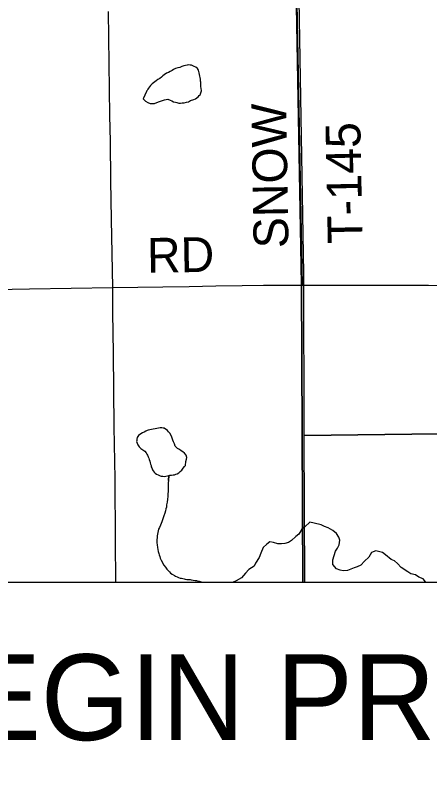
# Model space of a CAD drawing. Extents: x 10.6 to 44.6, y -2.6 to 23.4.
# Drawn here: x 14.801 to 15.478, y 19.247 to 20.49 of the extents above; entities that cross this region are included whole.
import ezdxf

# ---------------------------------------------------------------- set-up
doc = ezdxf.new("R2010")
doc.units = 0
for name, color, linetype in [('GM_X_Major_Lake', 7, 'Continuous'), ('GM_X_Major_River', 7, 'Continuous'), ('GM_X_Minor_Lake', 7, 'Continuous'), ('GM_X_Minor_River', 7, 'Continuous'), ('GM_X_Section', 7, 'Continuous'), ('GM_X_Township', 7, 'Continuous'), ('GM_X_Township_Road', 7, 'Continuous'), ('GM_X_Township_Road_Text', 7, 'Continuous'), ('SH_Border', 7, 'Continuous'), ('SH_Text', 7, 'Continuous')]:
    doc.layers.add(name, color=color, linetype=linetype)

msp = doc.modelspace()

# ---------------------------------------------------------------- linework, layer by layer
at = {"layer": 'GM_X_Major_Lake'}
for points in [[(15.4715, 19.5646), (15.4712, 19.5652), (15.4671, 19.5702), (15.4602, 19.5732), (15.4549, 19.577), (15.4473, 19.5785), (15.442, 19.5819), (15.4314, 19.5887), (15.4253, 19.5952), (15.4204, 19.5994), (15.4151, 19.602), (15.4056, 19.6096), (15.4007, 19.613), (15.3901, 19.6157), (15.3828, 19.6134), (15.3783, 19.6058), (15.3711, 19.5989), (15.3654, 19.5925), (15.3593, 19.5898), (15.3544, 19.5883), (15.3438, 19.5841), (15.3366, 19.5833), (15.3316, 19.5844), (15.3259, 19.5867), (15.3199, 19.5939), (15.3195, 19.6011), (15.3218, 19.6084), (15.324, 19.6152), (15.3271, 19.6201), (15.3301, 19.6258), (15.3309, 19.6334), (15.3294, 19.6384), (15.3259, 19.6441), (15.3195, 19.649), (15.3123, 19.6532), (15.3058, 19.6554), (15.3005, 19.6585), (15.2891, 19.6611), (15.2823, 19.6626), (15.274, 19.655), (15.269, 19.6512), (15.2641, 19.6432), (15.2592, 19.6394), (15.2523, 19.6326), (15.247, 19.6295), (15.2413, 19.628), (15.2356, 19.6276)], [(15.2356, 19.6276), (15.2296, 19.6276), (15.2227, 19.6295), (15.217, 19.6306), (15.2117, 19.6268), (15.206, 19.6215), (15.2019, 19.6124), (15.1992, 19.6048), (15.1935, 19.596), (15.1909, 19.5911), (15.1825, 19.5854), (15.1772, 19.5797), (15.1704, 19.5721), (15.1616, 19.5668), (15.157, 19.5646)]]:
    msp.add_lwpolyline(points, dxfattribs=at)
at = {"layer": 'GM_X_Major_River'}
for points in [[(15.4715, 19.5646), (15.4712, 19.5652), (15.4671, 19.5702), (15.4602, 19.5732), (15.4549, 19.577), (15.4473, 19.5785), (15.442, 19.5819), (15.4314, 19.5887), (15.4253, 19.5952), (15.4204, 19.5994), (15.4151, 19.602), (15.4056, 19.6096), (15.4007, 19.613), (15.3901, 19.6157), (15.3828, 19.6134), (15.3783, 19.6058), (15.3711, 19.5989), (15.3654, 19.5925), (15.3593, 19.5898), (15.3544, 19.5883), (15.3438, 19.5841), (15.3366, 19.5833), (15.3316, 19.5844), (15.3259, 19.5867), (15.3199, 19.5939), (15.3195, 19.6011), (15.3218, 19.6084), (15.324, 19.6152), (15.3271, 19.6201), (15.3301, 19.6258), (15.3309, 19.6334), (15.3294, 19.6384), (15.3259, 19.6441), (15.3195, 19.649), (15.3123, 19.6532), (15.3058, 19.6554), (15.3005, 19.6585), (15.2891, 19.6611), (15.2823, 19.6626), (15.274, 19.655), (15.269, 19.6512), (15.2641, 19.6432), (15.2592, 19.6394), (15.2523, 19.6326), (15.247, 19.6295), (15.2413, 19.628), (15.2356, 19.6276)], [(15.2356, 19.6276), (15.2296, 19.6276), (15.2227, 19.6295), (15.217, 19.6306), (15.2117, 19.6268), (15.206, 19.6215), (15.2019, 19.6124), (15.1992, 19.6048), (15.1935, 19.596), (15.1909, 19.5911), (15.1825, 19.5854), (15.1772, 19.5797), (15.1704, 19.5721), (15.1616, 19.5668), (15.157, 19.5646)]]:
    msp.add_lwpolyline(points, dxfattribs=at)
at = {"layer": 'GM_X_Minor_Lake'}
for points in [[(15.1024, 20.3902), (15.102, 20.3928), (15.1016, 20.3959), (15.1008, 20.3981), (15.1, 20.4), (15.0984, 20.4026), (15.096, 20.4049), (15.093, 20.4063), (15.091, 20.4074), (15.0887, 20.4081), (15.0865, 20.4084), (15.0834, 20.4088), (15.0815, 20.4083), (15.0789, 20.4079), (15.0762, 20.4071), (15.0732, 20.4059), (15.0698, 20.4047), (15.0664, 20.4038), (15.0626, 20.4026), (15.0596, 20.4014), (15.057, 20.3998), (15.054, 20.3982), (15.051, 20.3963), (15.0479, 20.3951), (15.0442, 20.3923), (15.0419, 20.3908), (15.0397, 20.3888), (15.0371, 20.3868), (15.0341, 20.3849), (15.0311, 20.3829), (15.0247, 20.3778), (15.0221, 20.3751), (15.0203, 20.3732), (15.0188, 20.3709), (15.0173, 20.3689), (15.0162, 20.367), (15.0151, 20.3658), (15.0151, 20.3655), (15.0097, 20.3532)], [(15.0097, 20.3532), (15.0135, 20.3495), (15.0174, 20.3473), (15.0212, 20.3458), (15.0247, 20.3455), (15.0285, 20.3456), (15.0322, 20.3472), (15.0367, 20.3492), (15.0413, 20.3505), (15.0447, 20.3517), (15.0473, 20.3521), (15.0504, 20.3526), (15.0542, 20.3511), (15.0565, 20.35), (15.0596, 20.3486), (15.0626, 20.3479), (15.0649, 20.3472), (15.068, 20.3465), (15.0707, 20.3465), (15.0737, 20.3466), (15.0771, 20.3471), (15.0805, 20.3479), (15.0839, 20.3487), (15.0873, 20.3507), (15.0926, 20.3523), (15.0956, 20.3535), (15.0997, 20.3567), (15.1012, 20.3586), (15.1031, 20.3598), (15.1049, 20.3663), (15.1048, 20.3705), (15.1043, 20.3727), (15.1043, 20.375), (15.1038, 20.3784), (15.1038, 20.3803), (15.1034, 20.3822), (15.1033, 20.3856), (15.1029, 20.3883), (15.1024, 20.3902), (15.102, 20.3928), (15.1016, 20.3959), (15.1008, 20.3981), (15.1, 20.4), (15.0984, 20.4026), (15.096, 20.4049), (15.093, 20.4063), (15.091, 20.4074), (15.0887, 20.4081), (15.0865, 20.4084), (15.0834, 20.4088), (15.0815, 20.4083), (15.0789, 20.4079), (15.0762, 20.4071), (15.0732, 20.4059), (15.0698, 20.4047), (15.0664, 20.4038), (15.0626, 20.4026), (15.0596, 20.4014), (15.057, 20.3998), (15.054, 20.3982), (15.051, 20.3963), (15.0479, 20.3951), (15.0442, 20.3923), (15.0419, 20.3908), (15.0397, 20.3888), (15.0371, 20.3868), (15.0341, 20.3849), (15.0311, 20.3829), (15.0247, 20.3778), (15.0221, 20.3751), (15.0203, 20.3732), (15.0188, 20.3709), (15.0173, 20.3689), (15.0162, 20.367), (15.0151, 20.3658), (15.0151, 20.3655), (15.0097, 20.3532)], [(15.0097, 20.3532), (15.0135, 20.3495), (15.0174, 20.3473), (15.0212, 20.3458), (15.0247, 20.3455), (15.0285, 20.3456), (15.0322, 20.3472), (15.0367, 20.3492), (15.0413, 20.3505), (15.0447, 20.3517), (15.0473, 20.3521), (15.0504, 20.3526), (15.0542, 20.3511), (15.0565, 20.35), (15.0596, 20.3486), (15.0626, 20.3479), (15.0649, 20.3472), (15.068, 20.3465), (15.0707, 20.3465), (15.0737, 20.3466), (15.0771, 20.3471), (15.0805, 20.3479), (15.0839, 20.3487), (15.0873, 20.3507), (15.0926, 20.3523), (15.0956, 20.3535), (15.0997, 20.3567), (15.1012, 20.3586), (15.1031, 20.3598), (15.1049, 20.3663), (15.1048, 20.3705), (15.1043, 20.3727), (15.1043, 20.375), (15.1038, 20.3784), (15.1038, 20.3803), (15.1034, 20.3822), (15.1033, 20.3856), (15.1029, 20.3883), (15.1024, 20.3902)], [(15.0378, 19.8164), (15.0181, 19.813), (15.0162, 19.8122), (15.014, 19.811), (15.0113, 19.8098), (15.0087, 19.8086), (15.0061, 19.807), (15.0023, 19.8043), (15.0001, 19.8008), (14.9998, 19.7981), (14.9995, 19.7962), (14.9991, 19.7943), (14.9999, 19.7917), (15.0011, 19.7887), (15.0035, 19.7857), (15.0062, 19.7827), (15.0093, 19.7809), (15.0124, 19.7786), (15.0147, 19.776), (15.0159, 19.7738), (15.0171, 19.7719), (15.0183, 19.7693), (15.0191, 19.767), (15.0199, 19.7651), (15.0207, 19.7621), (15.0212, 19.7595), (15.022, 19.7572), (15.0228, 19.7553), (15.0232, 19.753), (15.024, 19.7512), (15.0252, 19.7481), (15.026, 19.7463), (15.0276, 19.7444), (15.0295, 19.7425), (15.0318, 19.7411), (15.0345, 19.74), (15.0376, 19.7385), (15.0395, 19.7378), (15.0422, 19.7375), (15.0449, 19.7372), (15.0517, 19.7388), (15.0536, 19.7393), (15.0562, 19.7393), (15.0589, 19.7398), (15.0611, 19.7402), (15.0634, 19.741), (15.0653, 19.7418), (15.0679, 19.7434), (15.0705, 19.7453), (15.0732, 19.7477), (15.0754, 19.7508), (15.0776, 19.7535), (15.0791, 19.7554), (15.0797, 19.7619), (15.0804, 19.7657), (15.0811, 19.7684), (15.0799, 19.7721), (15.0775, 19.7751), (15.0748, 19.7777), (15.0721, 19.7792), (15.069, 19.781), (15.0659, 19.7829), (15.0624, 19.7866), (15.0608, 19.7903), (15.0596, 19.7937), (15.0584, 19.7964), (15.0576, 19.7983), (15.0568, 19.8013), (15.0556, 19.8043), (15.0536, 19.808), (15.0513, 19.8103), (15.0497, 19.8121), (15.0443, 19.8158), (15.0424, 19.8162), (15.0401, 19.8165), (15.0382, 19.8165), (15.0378, 19.8164)], [(15.0378, 19.8164), (15.0181, 19.813), (15.0162, 19.8122), (15.014, 19.811), (15.0113, 19.8098), (15.0087, 19.8086), (15.0061, 19.807), (15.0023, 19.8043), (15.0001, 19.8008), (14.9998, 19.7981), (14.9995, 19.7962), (14.9991, 19.7943), (14.9999, 19.7917), (15.0011, 19.7887), (15.0035, 19.7857), (15.0062, 19.7827), (15.0093, 19.7809), (15.0124, 19.7786), (15.0147, 19.776), (15.0159, 19.7738), (15.0171, 19.7719), (15.0183, 19.7693), (15.0191, 19.767), (15.0199, 19.7651), (15.0207, 19.7621), (15.0212, 19.7595), (15.022, 19.7572), (15.0228, 19.7553), (15.0232, 19.753), (15.024, 19.7512), (15.0252, 19.7481), (15.026, 19.7463), (15.0276, 19.7444), (15.0295, 19.7425), (15.0318, 19.7411), (15.0345, 19.74), (15.0376, 19.7385), (15.0395, 19.7378), (15.0422, 19.7375)], [(15.0422, 19.7375), (15.0449, 19.7372), (15.0517, 19.7388), (15.0536, 19.7393), (15.0562, 19.7393), (15.0589, 19.7398), (15.0611, 19.7402), (15.0634, 19.741), (15.0653, 19.7418), (15.0679, 19.7434), (15.0705, 19.7453), (15.0732, 19.7477), (15.0754, 19.7508), (15.0776, 19.7535), (15.0791, 19.7554), (15.0797, 19.7619), (15.0804, 19.7657), (15.0811, 19.7684), (15.0799, 19.7721), (15.0775, 19.7751), (15.0748, 19.7777), (15.0721, 19.7792), (15.069, 19.781), (15.0659, 19.7829), (15.0624, 19.7866), (15.0608, 19.7903), (15.0596, 19.7937), (15.0584, 19.7964), (15.0576, 19.7983), (15.0568, 19.8013), (15.0556, 19.8043), (15.0536, 19.808), (15.0513, 19.8103), (15.0497, 19.8121), (15.0443, 19.8158), (15.0424, 19.8162), (15.0401, 19.8165), (15.0382, 19.8165), (15.0378, 19.8164)]]:
    msp.add_lwpolyline(points, dxfattribs=at)
at = {"layer": 'GM_X_Minor_River'}
msp.add_lwpolyline([(15.0515, 19.7316), (15.0515, 19.7305), (15.0517, 19.7388), (15.0515, 19.7305), (15.0508, 19.727), (15.0508, 19.724), (15.0509, 19.7202), (15.0506, 19.716), (15.0507, 19.7126), (15.0504, 19.7088), (15.0501, 19.7046), (15.0494, 19.7), (15.0492, 19.6955), (15.0481, 19.6909), (15.0478, 19.6871), (15.0471, 19.6844), (15.0464, 19.6813), (15.0454, 19.6775), (15.0439, 19.6729), (15.0421, 19.6683), (15.0403, 19.663), (15.0382, 19.658), (15.0364, 19.6538), (15.0349, 19.6514), (15.0332, 19.643), (15.0328, 19.6404), (15.0325, 19.6373), (15.0322, 19.6343), (15.0323, 19.632), (15.0323, 19.629), (15.0328, 19.6256), (15.0332, 19.6214), (15.0337, 19.618), (15.0345, 19.615), (15.0354, 19.6116), (15.0362, 19.6093), (15.037, 19.6066), (15.0378, 19.604), (15.0394, 19.6006), (15.0437, 19.5927), (15.0461, 19.5894), (15.0485, 19.586), (15.0512, 19.5834), (15.0531, 19.5815), (15.0547, 19.5793), (15.0574, 19.5778), (15.0608, 19.5756), (15.0628, 19.5745), (15.0655, 19.5734), (15.0678, 19.5727), (15.0701, 19.5716), (15.0723, 19.5713), (15.0746, 19.571), (15.0766, 19.5703), (15.0785, 19.5699), (15.0811, 19.5692), (15.083, 19.5693), (15.0865, 19.569), (15.0884, 19.5686), (15.0918, 19.5683), (15.0949, 19.5676), (15.0968, 19.5677), (15.0995, 19.5666), (15.1014, 19.5663), (15.1044, 19.5652), (15.1048, 19.5646)], dxfattribs=at)
at = {"layer": 'GM_X_Section'}
msp.add_lwpolyline([(16.2115, 20.8899), (16.2385, 19.8158), (15.2731, 19.8042), (15.2724, 20.0685), (15.2585, 20.8662), (15.7344, 20.8781), (16.2067, 20.8898)], close=True, dxfattribs=at)
msp.add_lwpolyline([(15.2738, 19.5646), (15.2731, 19.8042), (16.2385, 19.8158), (16.2657, 18.7944), (15.2751, 18.7912), (15.2749, 18.9996)], dxfattribs=at)
at = {"layer": 'GM_X_Township'}
for points in [[(20.0033, 20.9573), (19.6581, 20.9527), (18.6416, 20.9277), (17.623, 20.9197), (16.6438, 20.8983), (15.2545, 20.8646), (15.2587, 20.5958), (15.2685, 20.051), (15.2709, 19.5646)], [(15.2709, 19.5646), (15.2685, 20.051), (15.2587, 20.5958), (15.2545, 20.8646), (14.8927, 20.8536), (14.2481, 20.8385), (13.2033, 20.8217)]]:
    msp.add_lwpolyline(points, dxfattribs=at)
at = {"layer": 'GM_X_Township_Road'}
for points in [[(15.2699, 20.0496), (15.2601, 20.5679), (15.2559, 20.8329)], [(14.9602, 20.0456), (14.9581, 20.1563), (14.957, 20.2203), (14.9567, 20.284), (14.9555, 20.3263), (14.9535, 20.4956)], [(15.2699, 20.0496), (15.3316, 20.0494), (15.4215, 20.0494), (15.4757, 20.0494), (15.5974, 20.0489), (15.7037, 20.0494), (15.8234, 20.0505), (15.9334, 20.051), (16.0179, 20.0517), (16.0838, 20.0517), (16.1815, 20.0522), (16.2836, 20.0535), (16.2972, 20.0535)], [(14.1594, 20.0328), (14.2205, 20.033), (14.2862, 20.0345), (14.4146, 20.0379), (14.4842, 20.0387), (14.5573, 20.0394), (14.7111, 20.0414), (14.8241, 20.0436), (14.9602, 20.0456), (15.0422, 20.0468), (15.0851, 20.047), (15.1285, 20.0483), (15.1717, 20.0486), (15.2064, 20.0496), (15.2452, 20.0496), (15.2699, 20.0496)], [(14.9654, 19.5646), (14.9649, 19.6325), (14.9639, 19.7335), (14.9625, 19.8184), (14.9613, 19.9383), (14.9606, 20.0047), (14.9602, 20.0456)]]:
    msp.add_lwpolyline(points, dxfattribs=at)
at = {"layer": 'SH_Border'}
msp.add_lwpolyline([(14.506, 19.5646), (16.2314, 19.5646), (16.2314, 18.9996), (14.506, 18.9996)], close=True, dxfattribs=at)

# ---------------------------------------------------------------- texts
at = {"layer": 'GM_X_Township_Road_Text'}
for s, rotation, p in [('SNOW', 90.9357, (15.2473, 20.11)), ('T-145', 91.1238, (15.3683, 20.1173)), ('RD', 0.9925, (15.0166, 20.0694))]:
    msp.add_text(s, height=0.05682, rotation=rotation, dxfattribs=at).set_placement(p)
at = {"layer": 'SH_Text'}
msp.add_text('BEGIN PROJECT', height=0.14, dxfattribs=at).set_placement((14.5929, 19.3071))

doc.saveas('drawing.dxf')
